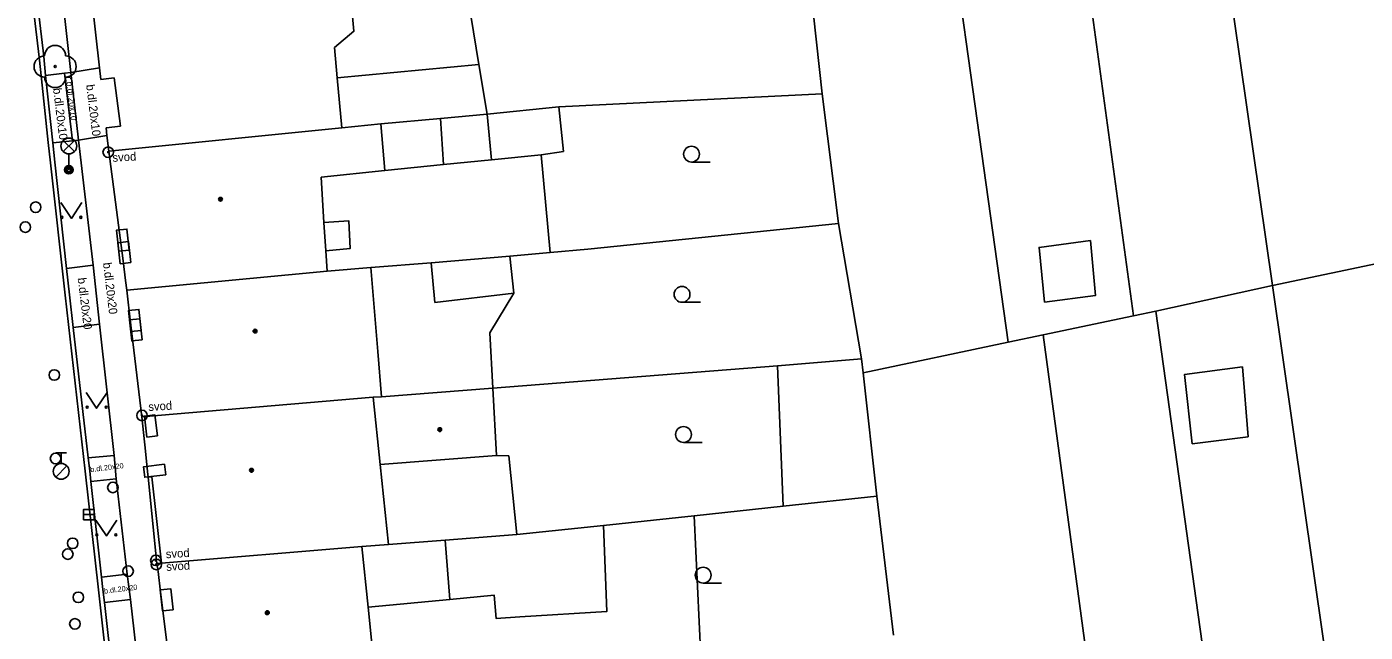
# Model space of a CAD drawing. Extents: x -596229 to -595156, y -1161237 to -1159376.
# Drawn here: x -595778.4 to -595715, y -1161197.3 to -1161168.6 of the extents above; entities that cross this region are included whole.
import ezdxf

# ---------------------------------------------------------------- set-up
doc = ezdxf.new("R2010")
doc.units = 0
for name, color, linetype in [('DOP - kresba z DSPS bez souradnic', 7, 'Continuous'), ('DOP - rozhrani ploch obecne', 7, 'Continuous'), ('Level 22', 7, 'Continuous'), ('Level 24', 7, 'Continuous'), ('Level 25', 7, 'Continuous'), ('Level 27', 7, 'Continuous'), ('Level 28', 7, 'Continuous'), ('Level 31', 7, 'Continuous'), ('Level 33', 7, 'Continuous'), ('Level 36', 7, 'Continuous'), ('Level 39', 7, 'Continuous'), ('TM - budovy zdene_ betonove - NP', 7, 'Continuous'), ('TM - budovy zdene_ betonove - VP', 7, 'Continuous'), ('TM - chodniky - VP', 7, 'Continuous'), ('TM - komunikace - VP', 7, 'Continuous'), ('TM - letecke snimky - pomocna linie', 7, 'Continuous'), ('TM - popis povrchu', 7, 'Continuous'), ('TM - poznamka', 7, 'Continuous'), ('TM - rozhrani mezi zpev. plochami mezi sebou - VP', 7, 'Continuous'), ('TM - rozhrani ploch obecne - VP', 7, 'Continuous'), ('TM - vstup do budovy - zdene_ betonove', 7, 'Continuous')]:
    doc.layers.add(name, color=color, linetype=linetype)

msp = doc.modelspace()

# ---------------------------------------------------------------- linework, layer by layer
at = {"layer": 'DOP - kresba z DSPS bez souradnic'}
for points in [[(-595763.7, -1161171.02), (-595756.99, -1161170.38)], [(-595758.66, -1161175.13), (-595758.81, -1161172.94)], [(-595761.44, -1161175.41), (-595758.66, -1161175.13)], [(-595756.38, -1161174.9), (-595758.66, -1161175.13)], [(-595754.03, -1161174.66), (-595756.38, -1161174.9)], [(-595759.24, -1161179.78), (-595759.08, -1161181.66)], [(-595759.08, -1161181.66), (-595755.32, -1161181.23)], [(-595758.58, -1161192.93), (-595758.36, -1161195.74)], [(-595758.36, -1161195.74), (-595762.24, -1161196.11)]]:
    msp.add_lwpolyline(points, dxfattribs=at)
at = {"layer": 'DOP - rozhrani ploch obecne'}
for points in [[(-595730.26, -1161150.64), (-595725.94, -1161182.3)], [(-595719.35, -1161180.86), (-595723.31, -1161153.39)], [(-595731.88, -1161183.55), (-595735.98, -1161154.27)], [(-595741.53, -1161164.27), (-595740.71, -1161171.77)], [(-595757.64, -1161166.4), (-595756.99, -1161170.38)], [(-595756.99, -1161170.38), (-595756.6, -1161172.73)], [(-595753.19, -1161172.39), (-595740.71, -1161171.77)], [(-595740.71, -1161171.77), (-595739.94, -1161177.92)], [(-595756.6, -1161172.73), (-595753.19, -1161172.39)], [(-595752.98, -1161174.5), (-595753.19, -1161172.39)], [(-595761.63, -1161173.2), (-595758.81, -1161172.94)], [(-595758.81, -1161172.94), (-595756.6, -1161172.73)], [(-595754.03, -1161174.66), (-595752.98, -1161174.5)], [(-595753.61, -1161179.3), (-595754.03, -1161174.66)], [(-595751.82, -1161179.13), (-595739.94, -1161177.92)], [(-595739.94, -1161177.92), (-595738.84, -1161184.34)], [(-595759.24, -1161179.78), (-595755.52, -1161179.47)], [(-595755.52, -1161179.47), (-595753.61, -1161179.3)], [(-595755.32, -1161181.23), (-595755.52, -1161179.47)], [(-595753.61, -1161179.3), (-595751.82, -1161179.13)], [(-595762.11, -1161180.01), (-595759.24, -1161179.78)], [(-595719.35, -1161180.86), (-595713.79, -1161179.69)], [(-595724.88, -1161182.08), (-595719.35, -1161180.86)], [(-595716.44, -1161201.11), (-595719.35, -1161180.86)], [(-595756.47, -1161183.1), (-595755.32, -1161181.23)], [(-595725.94, -1161182.3), (-595724.88, -1161182.08)], [(-595724.88, -1161182.08), (-595720.78, -1161211.54)], [(-595730.22, -1161183.2), (-595725.94, -1161182.3)], [(-595756.32, -1161185.73), (-595756.47, -1161183.1)], [(-595731.88, -1161183.55), (-595730.22, -1161183.2)], [(-595730.22, -1161183.2), (-595726.02, -1161214.28)], [(-595738.77, -1161185), (-595731.88, -1161183.55)], [(-595756.32, -1161185.73), (-595742.82, -1161184.66)], [(-595742.82, -1161184.66), (-595738.84, -1161184.34)], [(-595738.84, -1161184.34), (-595738.77, -1161185)], [(-595738.12, -1161190.85), (-595738.77, -1161185)], [(-595755.56, -1161188.94), (-595756.15, -1161188.92)], [(-595755.19, -1161192.67), (-595755.56, -1161188.94)], [(-595742.55, -1161191.32), (-595738.12, -1161190.85)], [(-595737.32, -1161197.44), (-595738.12, -1161190.85)], [(-595746.78, -1161191.77), (-595742.55, -1161191.32)], [(-595755.19, -1161192.67), (-595751.08, -1161192.23)], [(-595751.08, -1161192.23), (-595746.78, -1161191.77)], [(-595761.27, -1161193.13), (-595758.58, -1161192.93)], [(-595758.58, -1161192.93), (-595755.19, -1161192.67)]]:
    msp.add_lwpolyline(points, dxfattribs=at)
at = {"layer": 'Level 22'}
msp.add_circle((-595777.08, -1161170.48), 0.05, dxfattribs=at)
for centre, start, end in [((-595777.08, -1161169.98), 0, 180), ((-595777.58, -1161170.48), 90, 270), ((-595776.58, -1161170.48), 270, 90), ((-595777.08, -1161170.98), 180, 0)]:
    msp.add_arc(centre, 0.5, start, end, dxfattribs=at)
at = {"layer": 'Level 24'}
for points in [[(-595773.565, -1161179.179), (-595773.678, -1161178.185), (-595774.175, -1161178.241), (-595774.062, -1161179.235)], [(-595773.495, -1161179.769), (-595773.608, -1161178.775), (-595774.105, -1161178.831), (-595773.992, -1161179.825)], [(-595772.997, -1161182.99), (-595773.106, -1161181.996), (-595773.603, -1161182.05), (-595773.494, -1161183.044)], [(-595772.947, -1161183.43), (-595773.056, -1161182.436), (-595773.553, -1161182.49), (-595773.444, -1161183.484)], [(-595772.232, -1161187.987), (-595772.351, -1161186.994), (-595772.848, -1161187.053), (-595772.729, -1161188.046)], [(-595771.893, -1161189.332), (-595772.886, -1161189.451), (-595772.827, -1161189.948), (-595771.834, -1161189.829)], [(-595771.484, -1161196.228), (-595771.6, -1161195.234), (-595772.096, -1161195.292), (-595771.98, -1161196.286)]]:
    msp.add_lwpolyline(points, close=True, dxfattribs=at)
at = {"layer": 'Level 25'}
for centre, radius in [((-595774.56, -1161174.54), 0.25), ((-595774.56, -1161174.54), 0.0303), ((-595772.96, -1161187.02), 0.25), ((-595772.96, -1161187.02), 0.0303), ((-595772.3, -1161193.89), 0.25), ((-595772.28, -1161194.08), 0.25), ((-595772.3, -1161193.89), 0.0303), ((-595772.28, -1161194.08), 0.0303)]:
    msp.add_circle(centre, radius, dxfattribs=at)
at = {"layer": 'Level 27'}
msp.add_line((-595775.73, -1161191.72), (-595775.23, -1161191.72), dxfattribs=at)
msp.add_lwpolyline([(-595775.73, -1161191.97), (-595775.23, -1161191.97), (-595775.23, -1161191.47), (-595775.73, -1161191.47)], close=True, dxfattribs=at)
at = {"layer": 'Level 28'}
for p, q in [((-595777.04, -1161188.795), (-595776.54, -1161188.795)), ((-595776.79, -1161189.295), (-595776.79, -1161188.795)), ((-595777.048, -1161189.942), (-595776.518, -1161189.412))]:
    msp.add_line(p, q, dxfattribs=at)
for centre, radius in [((-595778, -1161177.15), 0.25), ((-595778.49, -1161178.09), 0.25), ((-595777.12, -1161185.1), 0.25), ((-595777.06, -1161189.06), 0.25), ((-595776.79, -1161189.67), 0.375), ((-595776.25, -1161193.08), 0.25), ((-595776.48, -1161193.59), 0.25), ((-595775.98, -1161195.64), 0.25), ((-595776.14, -1161196.9), 0.25)]:
    msp.add_circle(centre, radius, dxfattribs=at)
at = {"layer": 'Level 31'}
for centre in [(-595774.34, -1161190.43), (-595773.62, -1161194.4)]:
    msp.add_circle(centre, 0.25, dxfattribs=at)
at = {"layer": 'Level 33'}
for p, q in [((-595776.695, -1161174.51), (-595776.165, -1161173.98)), ((-595776.695, -1161173.98), (-595776.165, -1161174.51)), ((-595776.43, -1161174.62), (-595776.43, -1161175.37))]:
    msp.add_line(p, q, dxfattribs=at)
for centre, radius in [((-595776.43, -1161174.245), 0.375), ((-595776.43, -1161175.37), 0.2), ((-595776.43, -1161175.37), 0.145), ((-595776.43, -1161175.37), 0.0876)]:
    msp.add_circle(centre, radius, dxfattribs=at)
at = {"layer": 'Level 36'}
for p, q in [((-595746.9, -1161175.005), (-595746.025, -1161175.005)), ((-595747.35, -1161181.655), (-595746.475, -1161181.655)), ((-595747.28, -1161188.295), (-595746.405, -1161188.295)), ((-595746.35, -1161194.965), (-595745.475, -1161194.965))]:
    msp.add_line(p, q, dxfattribs=at)
for points in [[(-595776.81, -1161176.93), (-595776.31, -1161177.68), (-595775.81, -1161176.93)], [(-595775.61, -1161185.93), (-595775.11, -1161186.68), (-595774.61, -1161185.93)], [(-595775.15, -1161191.98), (-595774.65, -1161192.73), (-595774.15, -1161191.98)]]:
    msp.add_lwpolyline(points, dxfattribs=at)
for centre, radius in [((-595746.9, -1161174.63), 0.375), ((-595776.76, -1161177.63), 0.05), ((-595775.861, -1161177.63), 0.05), ((-595747.35, -1161181.28), 0.375), ((-595775.56, -1161186.63), 0.05), ((-595774.661, -1161186.63), 0.05), ((-595747.28, -1161187.92), 0.375), ((-595775.1, -1161192.68), 0.05), ((-595774.201, -1161192.68), 0.05), ((-595746.35, -1161194.59), 0.375)]:
    msp.add_circle(centre, radius, dxfattribs=at)
at = {"layer": 'Level 39'}
for centre, radius in [((-595769.24, -1161176.77), 0.09), ((-595769.24, -1161176.77), 0.0398), ((-595767.6, -1161183.02), 0.09), ((-595767.6, -1161183.02), 0.0398), ((-595758.84, -1161187.69), 0.09), ((-595758.84, -1161187.69), 0.0398), ((-595767.77, -1161189.62), 0.09), ((-595767.77, -1161189.62), 0.0398), ((-595767.02, -1161196.37), 0.09), ((-595767.02, -1161196.37), 0.0398)]:
    msp.add_circle(centre, radius, dxfattribs=at)
at = {"layer": 'TM - budovy zdene_ betonove - NP'}
msp.add_lwpolyline([(-595772.67, -1161189.95), (-595772.5, -1161189.93), (-595772.03, -1161194.02)], dxfattribs=at)
at = {"layer": 'TM - budovy zdene_ betonove - VP'}
for points in [[(-595763.7, -1161171.02), (-595763.83, -1161169.58), (-595762.91, -1161168.81), (-595763.07, -1161167.07), (-595764.64, -1161165.9), (-595764.81, -1161164.74)], [(-595774.97, -1161170.54), (-595775.55, -1161165.46)], [(-595774.91, -1161171.09), (-595774.97, -1161170.54)], [(-595774.91, -1161171.09), (-595774.28, -1161171.02)], [(-595763.48, -1161173.38), (-595763.7, -1161171.02)], [(-595763.48, -1161173.38), (-595761.63, -1161173.2)], [(-595761.63, -1161173.2), (-595761.44, -1161175.41)], [(-595774.66, -1161173.39), (-595773.98, -1161173.31)], [(-595774.62, -1161173.75), (-595774.66, -1161173.39)], [(-595774.53, -1161174.49), (-595774.62, -1161173.75)], [(-595763.48, -1161173.38), (-595774.53, -1161174.49)], [(-595773.86, -1161179.69), (-595774.53, -1161174.49)], [(-595761.44, -1161175.41), (-595764.47, -1161175.72)], [(-595764.47, -1161175.72), (-595764.33, -1161177.87)], [(-595764.33, -1161177.87), (-595764.24, -1161179.21)], [(-595764.24, -1161179.21), (-595764.18, -1161180.18)], [(-595773.68, -1161181.08), (-595764.18, -1161180.18)], [(-595764.18, -1161180.18), (-595762.11, -1161180.01)], [(-595762.11, -1161180.01), (-595761.78, -1161183.98)], [(-595773.68, -1161181.08), (-595773.74, -1161180.62)], [(-595773.65, -1161181.36), (-595773.68, -1161181.08)], [(-595772.96, -1161187.08), (-595773.53, -1161182.35)], [(-595761.78, -1161183.98), (-595761.6, -1161186.13)], [(-595761.6, -1161186.13), (-595756.32, -1161185.73)], [(-595756.32, -1161185.73), (-595756.15, -1161188.92)], [(-595772.96, -1161187.08), (-595762, -1161186.16)], [(-595761.6, -1161186.13), (-595762, -1161186.16)], [(-595761.67, -1161189.34), (-595762, -1161186.16)], [(-595772.79, -1161188.71), (-595772.96, -1161187.08)], [(-595756.15, -1161188.92), (-595761.67, -1161189.34)], [(-595772.67, -1161189.95), (-595772.7, -1161189.67)], [(-595761.67, -1161189.34), (-595761.27, -1161193.13)], [(-595772.25, -1161194.04), (-595772.67, -1161189.95)], [(-595772.03, -1161194.02), (-595762.54, -1161193.23)], [(-595761.27, -1161193.13), (-595762.54, -1161193.23)], [(-595762.54, -1161193.23), (-595762.24, -1161196.11)], [(-595772.25, -1161194.04), (-595772.03, -1161194.02)], [(-595772.2, -1161194.42), (-595772.25, -1161194.04)], [(-595771.45, -1161200.42), (-595772.08, -1161195.4)], [(-595762.24, -1161196.11), (-595761.88, -1161199.57)]]:
    msp.add_lwpolyline(points, dxfattribs=at)
at = {"layer": 'TM - chodniky - VP'}
for points in [[(-595776.33, -1161170.76), (-595776.93, -1161165.33)], [(-595776.64, -1161170.8), (-595776.33, -1161170.76)], [(-595777.53, -1161170.91), (-595776.64, -1161170.8)], [(-595776.25, -1161174), (-595777.19, -1161174.1)], [(-595775.97, -1161173.97), (-595776.25, -1161174)], [(-595775.97, -1161173.97), (-595775.28, -1161179.89)], [(-595776.54, -1161180.05), (-595775.28, -1161179.89)], [(-595774.98, -1161182.69), (-595776.22, -1161182.85)], [(-595774.98, -1161182.69), (-595774.28, -1161188.92)], [(-595775.51, -1161189.03), (-595774.28, -1161188.92)], [(-595774.18, -1161190.03), (-595775.38, -1161190.15)], [(-595773.66, -1161194.54), (-595774.18, -1161190.03)], [(-595774.88, -1161194.68), (-595773.66, -1161194.54)], [(-595773.51, -1161195.74), (-595774.74, -1161195.88)], [(-595772.36, -1161205.77), (-595773.51, -1161195.74)]]:
    msp.add_lwpolyline(points, dxfattribs=at)
at = {"layer": 'TM - komunikace - VP'}
for points in [[(-595777.62, -1161170), (-595778.16, -1161165.47)], [(-595777.53, -1161170.91), (-595777.62, -1161170)], [(-595777.52, -1161171.04), (-595777.53, -1161170.91)], [(-595777.19, -1161174.1), (-595777.52, -1161171.04)], [(-595777.09, -1161175.02), (-595777.19, -1161174.1)], [(-595776.54, -1161180.05), (-595777.09, -1161175.02)], [(-595776.4, -1161181.3), (-595776.54, -1161180.05)], [(-595776.22, -1161182.85), (-595776.4, -1161181.3)], [(-595775.51, -1161189.03), (-595776.22, -1161182.85)], [(-595775.44, -1161189.64), (-595775.51, -1161189.03)], [(-595775.38, -1161190.15), (-595775.44, -1161189.64)], [(-595774.88, -1161194.68), (-595775.38, -1161190.15)], [(-595774.81, -1161195.27), (-595774.88, -1161194.68)], [(-595774.74, -1161195.88), (-595774.81, -1161195.27)], [(-595773.62, -1161205.94), (-595774.74, -1161195.88)]]:
    msp.add_lwpolyline(points, dxfattribs=at)
at = {"layer": 'TM - letecke snimky - pomocna linie'}
for points in [[(-595756.6, -1161172.73), (-595756.38, -1161174.9)], [(-595727.99, -1161178.73), (-595730.42, -1161179.05), (-595730.17, -1161181.65)], [(-595727.99, -1161178.73), (-595727.74, -1161181.33), (-595730.17, -1161181.65)], [(-595742.82, -1161184.66), (-595742.55, -1161191.32)], [(-595720.78, -1161184.71), (-595723.53, -1161185.08), (-595723.16, -1161188.36), (-595720.51, -1161188.04)], [(-595720.78, -1161184.71), (-595720.51, -1161188.04)], [(-595755.04, -1161196.57), (-595750.92, -1161196.32), (-595751.08, -1161192.23)], [(-595746.78, -1161191.77), (-595746.46, -1161198.48)], [(-595758.36, -1161195.74), (-595756.26, -1161195.54), (-595756.17, -1161196.64), (-595755.04, -1161196.57)]]:
    msp.add_lwpolyline(points, dxfattribs=at)
at = {"layer": 'TM - rozhrani mezi zpev. plochami mezi sebou - VP'}
for points in [[(-595777.83, -1161170.03), (-595778.37, -1161165.5)], [(-595777.73, -1161171.06), (-595777.83, -1161170.03)], [(-595776.33, -1161170.76), (-595774.97, -1161170.54)], [(-595775.97, -1161173.97), (-595776.33, -1161170.76)], [(-595777.41, -1161174.08), (-595777.73, -1161171.06)], [(-595776.64, -1161170.8), (-595776.25, -1161174)], [(-595774.62, -1161173.75), (-595775.97, -1161173.97)], [(-595777.3, -1161175.04), (-595777.41, -1161174.08)], [(-595776.61, -1161181.32), (-595777.3, -1161175.04)], [(-595775.28, -1161179.89), (-595774.98, -1161182.69)], [(-595775.65, -1161189.66), (-595776.61, -1161181.32)], [(-595774.28, -1161188.92), (-595774.18, -1161190.03)], [(-595775.02, -1161195.29), (-595775.65, -1161189.66)], [(-595773.51, -1161195.74), (-595773.66, -1161194.54)], [(-595773.83, -1161205.96), (-595775.02, -1161195.29)]]:
    msp.add_lwpolyline(points, dxfattribs=at)
at = {"layer": 'TM - rozhrani ploch obecne - VP'}
msp.add_lwpolyline([(-595764.33, -1161177.87), (-595763.15, -1161177.8), (-595763.09, -1161179.11), (-595764.24, -1161179.21)], dxfattribs=at)
at = {"layer": 'TM - vstup do budovy - zdene_ betonove'}
for points in [[(-595774.28, -1161171.02), (-595773.98, -1161173.31)], [(-595773.86, -1161179.69), (-595773.74, -1161180.62)], [(-595773.65, -1161181.36), (-595773.53, -1161182.35)], [(-595772.79, -1161188.71), (-595772.7, -1161189.67)], [(-595772.2, -1161194.42), (-595772.08, -1161195.4)]]:
    msp.add_lwpolyline(points, dxfattribs=at)

# ---------------------------------------------------------------- texts
at = {"layer": 'TM - popis povrchu'}
for s, height, rotation, p in [('r.b.dl.20x10', 0.3, 277, (-595776.58, -1161170.97)), ('b.dl.20x10', 0.4, 277, (-595775.61, -1161171.35)), ('b.dl.20x10', 0.4, 277, (-595777.18, -1161171.52)), ('b.dl.20x20', 0.4, 276.84845, (-595774.81, -1161179.79)), ('b.dl.20x20', 0.4, 276.84845, (-595776.01, -1161180.51)), ('b.dl.20x20', 0.25, 7, (-595775.4, -1161189.71)), ('b.dl.20x20', 0.25, 7, (-595774.75, -1161195.47))]:
    msp.add_text(s, height=height, rotation=rotation, dxfattribs=at).set_placement(p)
at = {"layer": 'TM - poznamka'}
for p in [(-595774.35, -1161175), (-595772.65, -1161186.81), (-595771.82, -1161193.79), (-595771.8, -1161194.39)]:
    msp.add_text('svod', height=0.4, rotation=3.45146, dxfattribs=at).set_placement(p)

doc.saveas('drawing.dxf')
